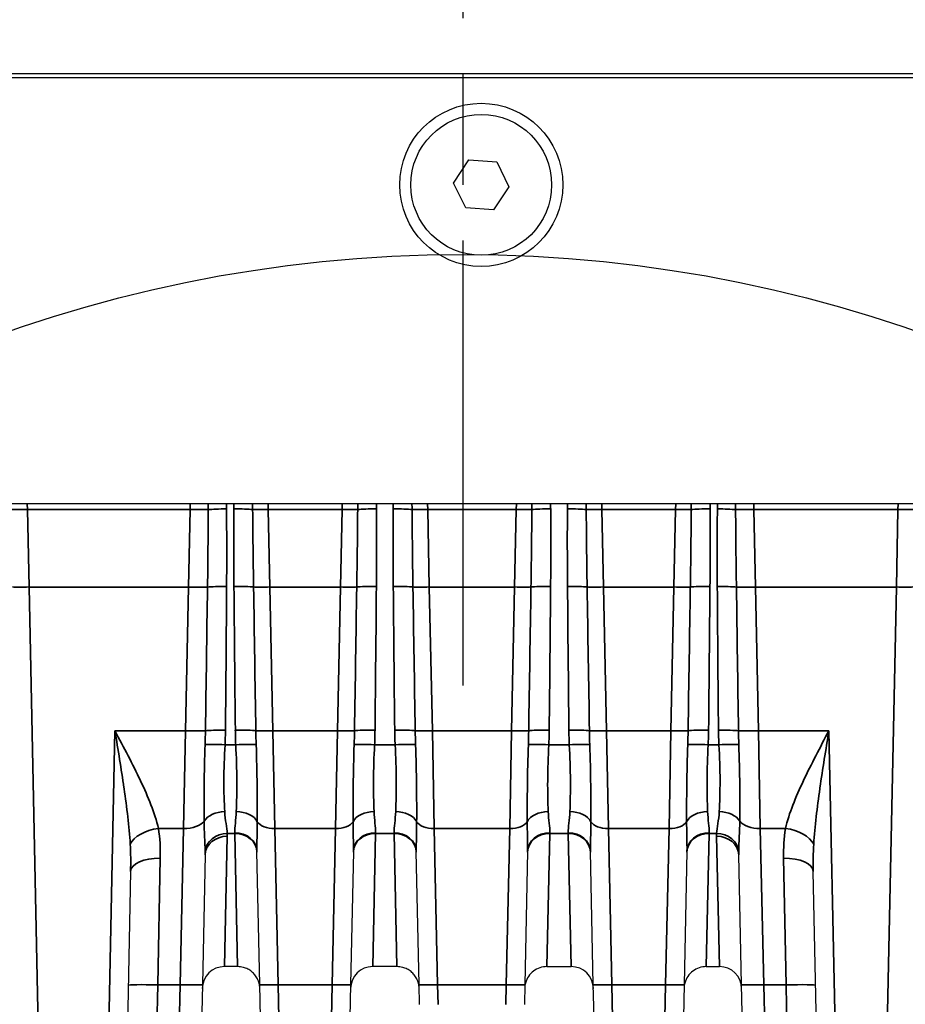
# Model space of a CAD drawing. Header units: millimetres. Extents: x 399 to 6233, y -1870 to 1602.
# Tile 343 of 656: x 4231 to 4255, y 569 to 596. Entities that reach past the tile are written whole.
import ezdxf

# ---------------------------------------------------------------- set-up
doc = ezdxf.new("R2010")
doc.units = ezdxf.units.MM
doc.linetypes.add('AM_ISO08W050', pattern=[18, 12, -1.5, 3, -1.5])
for name, color, linetype, lineweight in [('AM_7', 4, 'AM_ISO08W050', 25), ('AM_8', 1, 'Continuous', 25), ('可見 (ISO)', 7, 'Continuous', 25), ('窄部可見 (ISO)', 7, 'Continuous', 35)]:
    doc.layers.add(name, color=color, linetype=linetype, lineweight=lineweight)
doc.layers.add('S40', color=7, linetype='Continuous')

# ---------------------------------------------------------------- blocks, each defined once
blk = doc.blocks.new('S40-正視-02')
at = {"layer": '可見 (ISO)'}
for p, q in [((-56.5, 3), (56.5, 3)), ((-54.75, 2.9), (54.75, 2.9)), ((-0.749, 0.05), (-0.331, 0.674)), ((-0.331, 0.674), (0.418, 0.623)), ((0.418, 0.623), (0.749, -0.05)), ((-0.418, -0.623), (-0.749, 0.05)), ((0.749, -0.05), (0.331, -0.674)), ((0.331, -0.674), (-0.418, -0.623)), ((52.25, -8.6), (-52.25, -8.6)), ((9.209, -15.051), (9.209, -15.051)), ((9.29, -15.283), (9.29, -15.283)), ((-5.976, -21.571), (-6.051, -17.977)), ((-3.449, -17.977), (-3.524, -21.571)), ((-1.676, -21.571), (-1.751, -17.977)), ((1.251, -17.977), (1.176, -21.571)), ((3.024, -21.571), (2.949, -17.977)), ((5.551, -17.977), (5.476, -21.571)), ((-7.451, -18.073), (-7.524, -21.57)), ((7.024, -21.57), (6.951, -18.073)), ((-9.46, -18.517), (-9.548, -22.684)), ((9.058, -23.163), (8.96, -18.517)), ((-6.574, -21.087), (-6.927, -21.087)), ((-2.274, -21.087), (-2.927, -21.087)), ((1.773, -21.087), (2.427, -21.087)), ((6.073, -21.087), (6.427, -21.087)), ((-7.524, -21.57), (-7.548, -22.721)), ((-5.957, -22.463), (-5.976, -21.571)), ((-3.524, -21.571), (-3.543, -22.463)), ((-1.665, -22.104), (-1.676, -21.571)), ((1.176, -21.571), (1.165, -22.104)), ((3.043, -22.463), (3.024, -21.571)), ((5.476, -21.571), (5.457, -22.463)), ((7.048, -22.721), (7.024, -21.57))]:
    blk.add_line(p, q, dxfattribs=at)
for radius in [2.2, 1.9]:
    blk.add_circle((0, 0), radius, dxfattribs=at)
for centre, start, end in [((-6.927, -21.687), 90, 178.8), ((-2.927, -21.687), 90, 178.8), ((2.427, -21.687), 1.2, 90), ((6.427, -21.687), 1.2, 90)]:
    blk.add_arc(centre, 0.6, start, end, dxfattribs=at)
for points, knots in [([(-5.974, -21.674), (-5.974, -21.651), (-5.976, -21.628), (-5.982, -21.583), (-5.987, -21.56), (-6.003, -21.496), (-6.018, -21.455), (-6.057, -21.379), (-6.08, -21.343), (-6.132, -21.278), (-6.162, -21.248), (-6.227, -21.195), (-6.263, -21.172), (-6.337, -21.134), (-6.377, -21.118), (-6.468, -21.094), (-6.521, -21.087), (-6.574, -21.087)], [0, 0, 0, 0, 0.00692113, 0.00692113, 0.01375081, 0.01375081, 0.02679823, 0.02679823, 0.0393646, 0.0393646, 0.05193098, 0.05193098, 0.06449736, 0.06449736, 0.07706374, 0.07706374, 0.09281981, 0.09281981, 0.09281981, 0.09281981]), ([(-1.674, -21.674), (-1.674, -21.651), (-1.676, -21.628), (-1.682, -21.583), (-1.687, -21.56), (-1.703, -21.496), (-1.718, -21.455), (-1.757, -21.379), (-1.78, -21.343), (-1.832, -21.278), (-1.862, -21.248), (-1.927, -21.195), (-1.963, -21.172), (-2.037, -21.134), (-2.077, -21.118), (-2.168, -21.094), (-2.221, -21.087), (-2.274, -21.087)], [0, 0, 0, 0, 0.00692113, 0.00692113, 0.01375081, 0.01375081, 0.02679823, 0.02679823, 0.0393646, 0.0393646, 0.05193098, 0.05193098, 0.06449736, 0.06449736, 0.07706374, 0.07706374, 0.09281981, 0.09281981, 0.09281981, 0.09281981]), ([(1.773, -21.087), (1.709, -21.087), (1.643, -21.098), (1.521, -21.139), (1.462, -21.17), (1.358, -21.249), (1.312, -21.297), (1.24, -21.405), (1.212, -21.466), (1.188, -21.552), (1.183, -21.576), (1.176, -21.625), (1.174, -21.65), (1.174, -21.674)], [0, 0, 0, 0, 0.01938058, 0.01938058, 0.03888823, 0.03888823, 0.05839129, 0.05839129, 0.07789451, 0.07789451, 0.08520881, 0.08520881, 0.09263584, 0.09263584, 0.09263584, 0.09263584]), ([(6.073, -21.087), (6.009, -21.087), (5.943, -21.098), (5.821, -21.139), (5.762, -21.17), (5.658, -21.249), (5.612, -21.297), (5.54, -21.405), (5.512, -21.466), (5.488, -21.552), (5.483, -21.576), (5.476, -21.625), (5.474, -21.65), (5.474, -21.674)], [0, 0, 0, 0, 0.01938058, 0.01938058, 0.03888823, 0.03888823, 0.05839129, 0.05839129, 0.07789451, 0.07789451, 0.08520881, 0.08520881, 0.09263584, 0.09263584, 0.09263584, 0.09263584])]:
    blk.add_open_spline(points, degree=3, knots=knots, dxfattribs=at)
at = {"layer": '窄部可見 (ISO)'}
for p, q in [((-12.248, -8.6), (-12.244, -8.753)), ((-12.201, -10.847), (-12.244, -8.753)), ((-12.244, -8.753), (-7.856, -8.753)), ((-7.856, -8.753), (-7.899, -10.847)), ((-7.856, -8.753), (-7.852, -8.6)), ((-5.748, -8.6), (-5.744, -8.753)), ((-5.701, -10.847), (-5.744, -8.753)), ((-5.744, -8.753), (-3.756, -8.753)), ((-3.756, -8.753), (-3.799, -10.847)), ((-3.756, -8.753), (-3.752, -8.6)), ((-1.448, -8.6), (-1.444, -8.753)), ((-1.401, -10.847), (-1.444, -8.753)), ((-1.444, -8.753), (0.944, -8.753)), ((0.944, -8.753), (0.901, -10.847)), ((0.944, -8.753), (0.948, -8.6)), ((3.252, -8.6), (3.256, -8.753)), ((3.299, -10.847), (3.256, -8.753)), ((3.256, -8.753), (5.244, -8.753)), ((5.244, -8.753), (5.201, -10.847)), ((5.244, -8.753), (5.248, -8.6)), ((7.352, -8.6), (7.356, -8.753)), ((7.399, -10.847), (7.356, -8.753)), ((7.356, -8.753), (11.244, -8.753)), ((11.244, -8.753), (11.201, -10.847)), ((11.244, -8.753), (11.248, -8.6)), ((-7.899, -10.847), (-12.201, -10.847)), ((-12.201, -10.847), (-11.953, -22.69)), ((-7.98, -14.724), (-7.899, -10.847)), ((-3.799, -10.847), (-5.701, -10.847)), ((-5.701, -10.847), (-5.619, -14.724)), ((-3.881, -14.724), (-3.799, -10.847)), ((0.901, -10.847), (-1.401, -10.847)), ((-1.401, -10.847), (-1.319, -14.724)), ((0.819, -14.724), (0.901, -10.847)), ((5.201, -10.847), (3.299, -10.847)), ((3.299, -10.847), (3.381, -14.724)), ((5.119, -14.724), (5.201, -10.847)), ((11.201, -10.847), (7.399, -10.847)), ((7.399, -10.847), (7.48, -14.724)), ((10.943, -23.169), (11.201, -10.847)), ((-10.047, -22.69), (-9.881, -14.724)), ((-9.881, -14.724), (-7.98, -14.724)), ((-7.98, -14.724), (-8.029, -17.36)), ((-5.619, -14.724), (-3.881, -14.724)), ((-5.57, -17.36), (-5.619, -14.724)), ((-3.881, -14.724), (-3.93, -17.36)), ((-1.27, -17.36), (-1.319, -14.724)), ((-1.319, -14.724), (0.819, -14.724)), ((0.819, -14.724), (0.77, -17.36)), ((3.43, -17.36), (3.381, -14.724)), ((3.381, -14.724), (5.119, -14.724)), ((5.119, -14.724), (5.07, -17.36)), ((7.529, -17.36), (7.48, -14.724)), ((7.48, -14.724), (9.381, -14.724)), ((9.381, -14.724), (9.557, -23.169)), ((-7.449, -15.062), (-7.449, -15.062)), ((-6.912, -15.103), (-6.623, -15.103)), ((-6.073, -15.062), (-6.073, -15.062)), ((-3.427, -15.062), (-3.427, -15.062)), ((-2.877, -15.103), (-2.323, -15.103)), ((-1.773, -15.062), (-1.773, -15.062)), ((1.273, -15.062), (1.273, -15.062)), ((1.823, -15.103), (2.377, -15.103)), ((2.927, -15.062), (2.927, -15.062)), ((5.573, -15.062), (5.573, -15.062)), ((6.123, -15.103), (6.412, -15.103)), ((6.949, -15.062), (6.949, -15.062)), ((9.093, -15.23), (9.093, -15.231)), ((-9.622, -16.458), (-9.622, -16.458)), ((-9.546, -16.967), (-9.546, -16.967)), ((-7.478, -16.896), (-7.478, -16.896)), ((-6.041, -16.896), (-6.041, -16.896)), ((-3.459, -16.896), (-3.459, -16.896)), ((-1.741, -16.896), (-1.741, -16.896)), ((1.241, -16.896), (1.241, -16.896)), ((2.959, -16.896), (2.959, -16.896)), ((5.541, -16.896), (5.541, -16.896)), ((6.978, -16.896), (6.978, -16.896)), ((8.322, -16.967), (8.322, -16.967)), ((-8.711, -17.36), (-8.029, -17.36)), ((-8.124, -21.578), (-8.029, -17.36)), ((-6.651, -17.496), (-6.852, -17.496)), ((-6.651, -17.48), (-6.651, -17.496)), ((-6.574, -21.087), (-6.651, -17.496)), ((-5.57, -17.36), (-3.93, -17.36)), ((-5.57, -17.36), (-5.476, -21.578)), ((-4.024, -21.578), (-3.93, -17.36)), ((-2.927, -21.087), (-2.849, -17.496)), ((-2.849, -17.496), (-2.849, -17.48)), ((-2.351, -17.496), (-2.849, -17.496)), ((-2.351, -17.48), (-2.351, -17.496)), ((-2.274, -21.087), (-2.351, -17.496)), ((-1.27, -17.36), (0.77, -17.36)), ((-1.27, -17.36), (-1.176, -21.578)), ((0.676, -21.578), (0.77, -17.36)), ((1.851, -17.496), (1.773, -21.087)), ((1.851, -17.496), (1.851, -17.48)), ((2.349, -17.496), (1.851, -17.496)), ((2.349, -17.48), (2.349, -17.496)), ((2.349, -17.496), (2.427, -21.087)), ((3.43, -17.36), (5.07, -17.36)), ((3.43, -17.36), (3.524, -21.578)), ((4.976, -21.578), (5.07, -17.36)), ((6.151, -17.496), (6.073, -21.087)), ((6.151, -17.496), (6.151, -17.48)), ((6.352, -17.496), (6.151, -17.496)), ((7.529, -17.36), (8.211, -17.36)), ((7.529, -17.36), (7.624, -21.578)), ((-6.927, -21.087), (-6.851, -17.57)), ((6.351, -17.57), (6.427, -21.087)), ((-8.66, -18.164), (-8.725, -21.578)), ((8.225, -21.578), (8.16, -18.164)), ((-8.725, -21.578), (-8.749, -22.73)), ((-8.124, -21.578), (-8.725, -21.578)), ((-8.148, -22.73), (-8.124, -21.578)), ((-4.024, -21.578), (-5.476, -21.578)), ((-5.476, -21.578), (-5.457, -22.469)), ((-4.043, -22.469), (-4.024, -21.578)), ((-1.176, -21.578), (-1.165, -22.11)), ((0.676, -21.578), (-1.176, -21.578)), ((0.665, -22.11), (0.676, -21.578)), ((4.976, -21.578), (3.524, -21.578)), ((3.524, -21.578), (3.543, -22.469)), ((4.957, -22.469), (4.976, -21.578)), ((8.225, -21.578), (7.624, -21.578)), ((7.624, -21.578), (7.648, -22.73)), ((8.249, -22.73), (8.225, -21.578))]:
    blk.add_line(p, q, dxfattribs=at)
for centre, major_axis, ratio, start_param, end_param in [((-12.244, -8.746), (0.5, 0.01), 0.013959, 3.705433, 4.712097), ((-7.856, -8.744), (-0.6, 0.013), 0.013959, 1.571089, 2.531213), ((-6.873, -8.775), (-0.6, -0.006), 0.058755, 4.711774, 5.671663), ((-6.674, -8.774), (-0.6, 0.004), 0.058757, 3.706466, 4.712827), ((-5.469, -21.875), (0.514, -24.512), 0.020394, 4.139644, 4.147316), ((-5.744, -8.746), (-0.5, -0.01), 0.013959, 0.563841, 1.570504), ((-3.756, -8.746), (0.5, -0.01), 0.013959, 4.712681, 5.719345), ((-4.031, -21.875), (-0.514, -24.512), 0.020394, 2.13587, 2.143541), ((-2.826, -8.774), (0.6, 0.004), 0.058757, 1.570359, 2.576719), ((-2.374, -8.774), (0.6, -0.004), 0.058757, 0.564874, 1.571234), ((-1.444, -8.746), (-0.5, -0.01), 0.013959, 0.563841, 1.570504), ((0.944, -8.746), (-0.5, 0.01), 0.013959, 1.571089, 2.577752), ((0.669, -21.875), (-0.514, -24.512), 0.020394, 2.13587, 2.143541), ((1.874, -8.774), (-0.6, -0.004), 0.058757, 4.711951, 5.718312), ((2.326, -8.774), (-0.6, 0.004), 0.058757, 3.706466, 4.712827), ((3.531, -21.875), (0.514, -24.512), 0.020394, 4.139644, 4.147316), ((3.256, -8.746), (-0.5, -0.01), 0.013959, 0.563841, 1.570504), ((5.244, -8.746), (0.5, -0.01), 0.013959, 4.712681, 5.719345), ((4.969, -21.875), (-0.514, -24.512), 0.020394, 2.13587, 2.143541), ((6.174, -8.774), (0.6, 0.004), 0.058757, 1.570359, 2.576719), ((6.373, -8.775), (0.6, -0.006), 0.058755, 0.611522, 1.571411), ((7.356, -8.744), (0.6, 0.013), 0.013959, 3.751972, 4.712097), ((11.244, -8.746), (0.5, -0.01), 0.013959, 4.712681, 5.719345), ((-12.201, -10.829), (0.5, 0.01), 0.034892, 3.62965, 4.711658), ((-7.899, -10.826), (-0.6, 0.013), 0.034892, 1.571527, 2.60279), ((-2867.371, 28.529), (2860.217, 15.262), 0.998902, 6.262704, 6.264061), ((-6.87, -10.869), (-0.6, 0.004), 0.058757, 4.712779, 5.743713), ((-7.745, -25.939), (0.566, 35.382), 0.019792, 5.035681, 5.153787), ((-6.672, -10.867), (-0.6, -0.005), 0.058756, 3.630245, 4.711905), ((-5.893, -23.388), (-0.529, 32.381), 0.019208, 1.172292, 1.299088), ((-5.701, -10.829), (-0.5, -0.01), 0.034892, 0.488057, 1.570065), ((3121.78, 36.516), (-3128.226, 18.641), 0.998953, 0.021122, 0.022363), ((-3.799, -10.829), (0.5, -0.01), 0.034892, 4.71312, 5.795128), ((-3131.28, 36.516), (3128.226, 18.641), 0.998953, 6.260823, 6.262063), ((-2.828, -10.867), (0.6, -0.005), 0.058756, 1.57128, 2.65294), ((-3.607, -23.388), (0.529, 32.381), 0.019208, 4.984098, 5.110893), ((-2.372, -10.867), (0.6, 0.005), 0.058756, 0.488652, 1.570312), ((-1.593, -23.388), (-0.529, 32.381), 0.019208, 1.172292, 1.299088), ((-1.401, -10.829), (-0.5, -0.01), 0.034892, 0.488057, 1.570065), ((3126.08, 36.516), (-3128.226, 18.641), 0.998953, 0.021122, 0.022363), ((0.901, -10.829), (-0.5, 0.01), 0.034892, 1.571527, 2.653535), ((-3126.58, 36.516), (3128.226, 18.641), 0.998953, 6.260823, 6.262063), ((1.872, -10.867), (-0.6, 0.005), 0.058756, 4.712873, 5.794533), ((1.093, -23.388), (0.529, 32.381), 0.019208, 4.984098, 5.110893), ((2.328, -10.867), (-0.6, -0.005), 0.058756, 3.630245, 4.711905), ((3.107, -23.388), (-0.529, 32.381), 0.019208, 1.172292, 1.299088), ((3.299, -10.829), (-0.5, -0.01), 0.034892, 0.488057, 1.570065), ((3130.78, 36.516), (-3128.226, 18.641), 0.998953, 0.021122, 0.022363), ((5.201, -10.829), (0.5, -0.01), 0.034892, 4.71312, 5.795128), ((-3122.28, 36.516), (3128.226, 18.641), 0.998953, 6.260823, 6.262063), ((6.172, -10.867), (0.6, -0.005), 0.058756, 1.57128, 2.65294), ((5.393, -23.388), (0.529, 32.381), 0.019208, 4.984098, 5.110893), ((6.37, -10.869), (0.6, 0.004), 0.058757, 0.539472, 1.570406), ((7.245, -25.939), (-0.566, 35.382), 0.019792, 1.129399, 1.247504), ((7.399, -10.826), (0.6, 0.013), 0.034892, 3.680395, 4.711658), ((2866.871, 28.529), (-2860.217, 15.262), 0.998902, 0.019124, 0.020481), ((11.201, -10.829), (0.5, -0.01), 0.034892, 4.71312, 5.795128), ((-7.98, -14.703), (-0.6, 0.013), 0.034892, 1.571527, 2.690649), ((-11.611, -14.301), (-0.098, 8.678), 0.48068, 4.615075, 4.658173), ((-6.901, -14.744), (-0.6, 0.006), 0.058756, 4.712939, 5.831699), ((-16.971, -14.616), (10.07, 0), 0.998272, 6.234735, 6.273976), ((-6.634, -14.743), (-0.6, -0.007), 0.058755, 3.536831, 4.711744), ((5.044, -14.581), (-11.679, 0), 0.998272, 0.010815, 0.044766), ((-5.619, -14.707), (-0.5, -0.01), 0.034892, 0.394772, 1.570065), ((-3.07, -14.312), (-0.015, -8.387), 0.359374, 4.762021, 4.807062), ((-3.881, -14.707), (0.5, -0.01), 0.034892, 4.71312, 5.888413), ((-6.43, -14.312), (-0.015, 8.387), 0.359374, 4.617716, 4.662757), ((-2.866, -14.743), (0.6, -0.007), 0.058755, 1.571441, 2.746354), ((-14.544, -14.581), (11.679, 0), 0.998272, 6.23842, 6.27237), ((-2.334, -14.743), (0.6, 0.007), 0.058755, 0.395239, 1.570152), ((9.344, -14.581), (-11.679, 0), 0.998272, 0.010815, 0.044766), ((-1.319, -14.707), (-0.5, -0.01), 0.034892, 0.394772, 1.570065), ((1.23, -14.312), (-0.015, -8.387), 0.359374, 4.762021, 4.807062), ((0.819, -14.707), (-0.5, 0.01), 0.034892, 1.571527, 2.746821), ((-1.73, -14.312), (-0.015, 8.387), 0.359374, 4.617716, 4.662757), ((1.834, -14.743), (-0.6, 0.007), 0.058755, 4.713034, 5.887947), ((-9.844, -14.581), (11.679, 0), 0.998272, 6.23842, 6.27237), ((2.366, -14.743), (-0.6, -0.007), 0.058755, 3.536831, 4.711744), ((14.044, -14.581), (-11.679, 0), 0.998272, 0.010815, 0.044766), ((3.381, -14.707), (-0.5, -0.01), 0.034892, 0.394772, 1.570065), ((5.93, -14.312), (-0.015, -8.387), 0.359374, 4.762021, 4.807062), ((5.119, -14.707), (0.5, -0.01), 0.034892, 4.71312, 5.888413), ((2.57, -14.312), (-0.015, 8.387), 0.359374, 4.617716, 4.662757), ((6.134, -14.743), (0.6, -0.007), 0.058755, 1.571441, 2.746354), ((-5.544, -14.581), (11.679, 0), 0.998272, 6.23842, 6.27237), ((6.401, -14.744), (0.6, 0.006), 0.058756, 0.451486, 1.570247), ((16.471, -14.616), (-10.07, 0), 0.998272, 0.009209, 0.048451), ((7.48, -14.703), (0.6, 0.013), 0.034892, 3.592536, 4.711658), ((11.111, -14.301), (-0.098, -8.678), 0.48068, 4.766605, 4.809703), ((-6.912, -15.138), (-0.599, 0.029), 0.058689, 4.715248, 5.8287), ((-6.623, -15.138), (-0.599, -0.027), 0.058699, 3.540675, 4.709747), ((-2.877, -15.138), (0.599, -0.027), 0.058699, 1.573438, 2.74251), ((-2.323, -15.138), (0.599, 0.027), 0.058699, 0.399082, 1.568154), ((1.823, -15.138), (-0.599, 0.027), 0.058699, 4.715031, 5.884103), ((2.377, -15.138), (-0.599, -0.027), 0.058699, 3.540675, 4.709747), ((6.123, -15.138), (0.599, -0.027), 0.058699, 1.573438, 2.74251), ((6.412, -15.138), (0.599, 0.029), 0.058689, 0.454485, 1.567938), ((-6.922, -17.299), (-0.599, -0.027), 0.65857, 4.682756, 5.858717), ((-6.608, -17.298), (0.6, -0.02), 0.658485, 0.357875, 1.592999), ((-2.892, -17.298), (-0.6, -0.02), 0.658485, 4.690186, 5.92531), ((-2.308, -17.298), (0.6, -0.02), 0.658485, 0.357875, 1.592999), ((1.808, -17.298), (-0.6, -0.02), 0.658485, 4.690186, 5.92531), ((2.392, -17.298), (0.6, -0.02), 0.658485, 0.357875, 1.592999), ((6.108, -17.298), (-0.6, -0.02), 0.658485, 4.690186, 5.92531), ((6.422, -17.299), (0.599, -0.027), 0.65857, 0.424468, 1.600429), ((-8.029, -17.023), (0.6, -0.013), 0.56206, 4.724162, 5.89911), ((-5.57, -17.079), (-0.5, -0.01), 0.56206, 0.324392, 1.559023), ((-3.93, -17.079), (0.5, -0.01), 0.56206, 4.724162, 5.958793), ((-1.27, -17.079), (-0.5, -0.01), 0.56206, 0.324392, 1.559023), ((0.77, -17.079), (0.5, -0.01), 0.56206, 4.724162, 5.958793), ((3.43, -17.079), (-0.5, -0.01), 0.56206, 0.324392, 1.559023), ((5.07, -17.079), (0.5, -0.01), 0.56206, 4.724162, 5.958793), ((7.529, -17.023), (-0.6, -0.013), 0.56206, 0.384076, 1.559023), ((-8.711, -17.81), (-0.786, -0.15), 0.555227, 4.606487, 5.897702), ((-6.852, -18.01), (-0.599, -0.028), 0.856112, 4.672228, 6.168877), ((-6.651, -17.99), (0.6, 0.013), 0.850862, 0, 1.552975), ((-6.651, -18.01), (0.6, 0.013), 0.856313, 0, 1.552861), ((-2.849, -17.99), (-0.6, 0.013), 0.850862, 4.73021, 6.283185), ((-2.849, -18.01), (-0.6, 0.013), 0.856313, 4.730324, 6.283185), ((-2.351, -17.99), (0.6, 0.013), 0.850862, 0, 1.552975), ((-2.351, -18.01), (0.6, 0.013), 0.856313, 0, 1.552861), ((1.851, -17.99), (-0.6, 0.013), 0.850862, 4.73021, 6.283185), ((1.851, -18.01), (-0.6, 0.013), 0.856313, 4.730324, 6.283185), ((2.349, -17.99), (0.6, 0.013), 0.850862, 0, 1.552975), ((2.349, -18.01), (0.6, 0.013), 0.856313, 0, 1.552861), ((6.151, -17.99), (-0.6, 0.013), 0.850862, 4.73021, 6.283185), ((6.151, -18.01), (-0.6, 0.013), 0.856313, 4.730324, 6.283185), ((6.352, -18.01), (0.599, -0.028), 0.856112, 0.114309, 1.610957), ((8.211, -17.81), (0.786, -0.15), 0.555227, 0.385484, 1.676699), ((-6.851, -18.086), (-0.6, 0.013), 0.859283, 4.730386, 6.283185), ((6.351, -18.086), (0.6, 0.013), 0.859283, 0, 1.552799), ((-8.66, -18.534), (-0.8, 0.017), 0.461544, 4.722057, 6.283185), ((8.16, -18.534), (0.8, 0.017), 0.461544, 0, 1.561129), ((-8.725, -21.606), (-0.8, 0.017), 0.034892, 4.71312, 6.283185), ((-8.124, -21.557), (0.6, -0.013), 0.034892, 4.71312, 6.283185), ((-5.476, -21.561), (-0.5, -0.01), 0.034892, 0, 1.570065), ((-4.024, -21.561), (0.5, -0.01), 0.034892, 4.71312, 6.283185), ((-1.176, -21.561), (-0.5, -0.01), 0.034892, 0, 1.570065), ((0.676, -21.561), (0.5, -0.01), 0.034892, 4.71312, 6.283185), ((3.524, -21.561), (-0.5, -0.01), 0.034892, 0, 1.570065), ((4.976, -21.561), (0.5, -0.01), 0.034892, 4.71312, 6.283185), ((7.624, -21.557), (-0.6, -0.013), 0.034892, 0, 1.570065), ((8.225, -21.606), (0.8, 0.017), 0.034892, 0, 1.570065)]:
    blk.add_ellipse(centre, major_axis=major_axis, ratio=ratio, start_param=start_param, end_param=end_param, dxfattribs=at)
for points, knots in [([(-7.385, -10.847), (-7.379, -10.448), (-7.374, -10.048), (-7.371, -9.648), (-7.368, -9.352), (-7.366, -9.056), (-7.364, -8.76)], [0, 0, 0, 0, 0.001200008, 0.001200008, 0.001200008, 0.002089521, 0.002089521, 0.002089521, 0.002089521]), ([(-6.167, -8.758), (-6.164, -9.092), (-6.161, -9.425), (-6.157, -9.758), (-6.153, -10.121), (-6.148, -10.484), (-6.142, -10.847)], [0, 0, 0, 0, 0.001000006, 0.001000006, 0.001000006, 0.00208995, 0.00208995, 0.00208995, 0.00208995]), ([(-3.358, -10.847), (-3.353, -10.514), (-3.348, -10.181), (-3.344, -9.848), (-3.34, -9.485), (-3.336, -9.122), (-3.333, -8.758)], [0, 0, 0, 0, 0.001000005, 0.001000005, 0.001000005, 0.002089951, 0.002089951, 0.002089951, 0.002089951]), ([(-1.867, -8.758), (-1.864, -9.092), (-1.861, -9.425), (-1.857, -9.758), (-1.853, -10.121), (-1.848, -10.484), (-1.842, -10.847)], [0, 0, 0, 0, 0.001000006, 0.001000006, 0.001000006, 0.00208995, 0.00208995, 0.00208995, 0.00208995]), ([(1.342, -10.847), (1.347, -10.514), (1.352, -10.181), (1.356, -9.848), (1.36, -9.485), (1.364, -9.122), (1.367, -8.758)], [0, 0, 0, 0, 0.001000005, 0.001000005, 0.001000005, 0.002089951, 0.002089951, 0.002089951, 0.002089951]), ([(2.833, -8.758), (2.836, -9.092), (2.839, -9.425), (2.843, -9.758), (2.847, -10.121), (2.852, -10.484), (2.858, -10.847)], [0, 0, 0, 0, 0.001000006, 0.001000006, 0.001000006, 0.00208995, 0.00208995, 0.00208995, 0.00208995]), ([(5.642, -10.847), (5.647, -10.514), (5.652, -10.181), (5.656, -9.848), (5.66, -9.485), (5.664, -9.122), (5.667, -8.758)], [0, 0, 0, 0, 0.001000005, 0.001000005, 0.001000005, 0.002089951, 0.002089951, 0.002089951, 0.002089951]), ([(6.864, -8.76), (6.866, -9.159), (6.87, -9.559), (6.874, -9.959), (6.877, -10.255), (6.881, -10.551), (6.885, -10.847)], [0, 0, 0, 0, 0.00120001, 0.00120001, 0.00120001, 0.00208952, 0.00208952, 0.00208952, 0.00208952]), ([(-9.881, -14.724), (-9.644, -15.175), (-9.405, -15.626), (-9.196, -16.067), (-9.195, -16.07), (-9.193, -16.073), (-9.192, -16.076), (-9.089, -16.294), (-8.994, -16.508), (-8.912, -16.72), (-8.828, -16.936), (-8.757, -17.151), (-8.711, -17.36)], [-0.000014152, -0.000014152, -0.000014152, -0.000014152, 0.001513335, 0.001513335, 0.001513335, 0.00152394, 0.00152394, 0.00152394, 0.002277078, 0.002277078, 0.002277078, 0.003040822, 0.003040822, 0.003040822, 0.003040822]), ([(-9.47, -17.785), (-9.485, -17.542), (-9.509, -17.293), (-9.537, -17.047), (-9.566, -16.794), (-9.599, -16.543), (-9.636, -16.288), (-9.637, -16.28), (-9.638, -16.272), (-9.639, -16.264), (-9.713, -15.753), (-9.797, -15.239), (-9.881, -14.724)], [0, 0, 0, 0, 0.000760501, 0.000760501, 0.000760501, 0.00154208, 0.00154208, 0.00154208, 0.001566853, 0.001566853, 0.001566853, 0.003133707, 0.003133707, 0.003133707, 0.003133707]), ([(8.211, -17.36), (8.257, -17.153), (8.326, -16.943), (8.409, -16.729), (8.492, -16.513), (8.591, -16.291), (8.695, -16.07), (8.8, -15.847), (8.913, -15.623), (9.029, -15.398), (9.143, -15.175), (9.262, -14.949), (9.381, -14.724)], [0, 0, 0, 0, 0.000755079, 0.000755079, 0.000755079, 0.001517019, 0.001517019, 0.001517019, 0.002289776, 0.002289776, 0.002289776, 0.003053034, 0.003053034, 0.003053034, 0.003053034]), ([(9.381, -14.724), (9.297, -15.238), (9.213, -15.752), (9.139, -16.263), (9.139, -16.269), (9.138, -16.275), (9.137, -16.281), (9.1, -16.536), (9.066, -16.794), (9.037, -17.047), (9.008, -17.295), (8.985, -17.54), (8.97, -17.785)], [-0.000015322, -0.000015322, -0.000015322, -0.000015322, 0.001547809, 0.001547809, 0.001547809, 0.001566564, 0.001566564, 0.001566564, 0.002347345, 0.002347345, 0.002347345, 0.00311094, 0.00311094, 0.00311094, 0.00311094]), ([(-7.476, -17.161), (-7.479, -16.867), (-7.48, -16.536), (-7.476, -16.189), (-7.473, -15.841), (-7.464, -15.472), (-7.45, -15.097)], [0.001060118, 0.001060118, 0.001060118, 0.001060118, 0.002188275, 0.002188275, 0.002188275, 0.003316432, 0.003316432, 0.003316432, 0.003316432]), ([(-6.912, -15.103), (-6.932, -15.435), (-6.943, -15.762), (-6.944, -16.37), (-6.935, -16.657), (-6.922, -16.904)], [0, 0, 0, 0, 0.00099613, 0.00099613, 0.001992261, 0.001992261, 0.001992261, 0.001992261]), ([(-6.608, -16.903), (-6.598, -16.652), (-6.591, -16.37), (-6.593, -16.063), (-6.595, -15.755), (-6.605, -15.435), (-6.623, -15.103)], [0, 0, 0, 0, 0.000987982, 0.000987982, 0.000987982, 0.001975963, 0.001975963, 0.001975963, 0.001975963]), ([(-6.072, -15.1), (-6.059, -15.477), (-6.051, -15.844), (-6.041, -16.549), (-6.041, -16.878), (-6.042, -17.179)], [0, 0, 0, 0, 0.001138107, 0.001138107, 0.002276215, 0.002276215, 0.002276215, 0.002276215]), ([(-3.458, -17.179), (-3.459, -16.878), (-3.459, -16.551), (-3.454, -16.198), (-3.45, -15.845), (-3.441, -15.478), (-3.428, -15.1)], [0, 0, 0, 0, 0.001125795, 0.001125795, 0.001125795, 0.00225159, 0.00225159, 0.00225159, 0.00225159]), ([(-2.877, -15.103), (-2.895, -15.435), (-2.905, -15.758), (-2.907, -16.066), (-2.909, -16.373), (-2.902, -16.652), (-2.892, -16.903)], [0, 0, 0, 0, 0.000987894, 0.000987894, 0.000987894, 0.001975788, 0.001975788, 0.001975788, 0.001975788]), ([(-2.308, -16.903), (-2.298, -16.652), (-2.291, -16.37), (-2.293, -16.063), (-2.295, -15.755), (-2.305, -15.435), (-2.323, -15.103)], [0, 0, 0, 0, 0.000987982, 0.000987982, 0.000987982, 0.001975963, 0.001975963, 0.001975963, 0.001975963]), ([(-1.772, -15.1), (-1.759, -15.477), (-1.751, -15.844), (-1.741, -16.549), (-1.741, -16.878), (-1.742, -17.179)], [0, 0, 0, 0, 0.001138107, 0.001138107, 0.002276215, 0.002276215, 0.002276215, 0.002276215]), ([(1.242, -17.179), (1.241, -16.878), (1.241, -16.551), (1.246, -16.198), (1.25, -15.845), (1.259, -15.478), (1.272, -15.1)], [0, 0, 0, 0, 0.001125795, 0.001125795, 0.001125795, 0.00225159, 0.00225159, 0.00225159, 0.00225159]), ([(1.823, -15.103), (1.805, -15.435), (1.795, -15.758), (1.793, -16.066), (1.791, -16.373), (1.798, -16.652), (1.808, -16.903)], [0, 0, 0, 0, 0.000987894, 0.000987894, 0.000987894, 0.001975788, 0.001975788, 0.001975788, 0.001975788]), ([(2.392, -16.903), (2.402, -16.652), (2.409, -16.37), (2.407, -16.063), (2.405, -15.755), (2.395, -15.435), (2.377, -15.103)], [0, 0, 0, 0, 0.000987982, 0.000987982, 0.000987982, 0.001975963, 0.001975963, 0.001975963, 0.001975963]), ([(2.928, -15.1), (2.941, -15.477), (2.949, -15.844), (2.959, -16.549), (2.959, -16.878), (2.958, -17.179)], [0, 0, 0, 0, 0.001138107, 0.001138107, 0.002276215, 0.002276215, 0.002276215, 0.002276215]), ([(5.542, -17.179), (5.541, -16.878), (5.541, -16.551), (5.546, -16.198), (5.55, -15.845), (5.559, -15.478), (5.572, -15.1)], [0, 0, 0, 0, 0.001125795, 0.001125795, 0.001125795, 0.00225159, 0.00225159, 0.00225159, 0.00225159]), ([(6.123, -15.103), (6.105, -15.435), (6.095, -15.758), (6.093, -16.066), (6.091, -16.373), (6.098, -16.652), (6.108, -16.903)], [0, 0, 0, 0, 0.000987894, 0.000987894, 0.000987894, 0.001975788, 0.001975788, 0.001975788, 0.001975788]), ([(6.422, -16.904), (6.435, -16.657), (6.444, -16.37), (6.443, -15.762), (6.432, -15.435), (6.412, -15.103)], [0.000931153, 0.000931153, 0.000931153, 0.000931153, 0.001928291, 0.001928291, 0.002925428, 0.002925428, 0.002925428, 0.002925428]), ([(6.95, -15.097), (6.964, -15.471), (6.972, -15.84), (6.976, -16.187), (6.98, -16.535), (6.979, -16.867), (6.976, -17.161)], [0, 0, 0, 0, 0.001126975, 0.001126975, 0.001126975, 0.002257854, 0.002257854, 0.002257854, 0.002257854]), ([(-6.651, -17.48), (-6.653, -17.4), (-6.644, -17.313), (-6.634, -17.217), (-6.623, -17.121), (-6.613, -17.016), (-6.608, -16.903)], [0, 0, 0, 0, 0.000446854, 0.000446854, 0.000446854, 0.000893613, 0.000893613, 0.000893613, 0.000893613]), ([(-2.892, -16.903), (-2.887, -17.016), (-2.877, -17.121), (-2.866, -17.217), (-2.856, -17.313), (-2.847, -17.4), (-2.849, -17.48)], [0, 0, 0, 0, 0.000446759, 0.000446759, 0.000446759, 0.000893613, 0.000893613, 0.000893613, 0.000893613]), ([(-2.351, -17.48), (-2.353, -17.4), (-2.344, -17.313), (-2.334, -17.217), (-2.323, -17.121), (-2.313, -17.016), (-2.308, -16.903)], [0, 0, 0, 0, 0.000446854, 0.000446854, 0.000446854, 0.000893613, 0.000893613, 0.000893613, 0.000893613]), ([(1.808, -16.903), (1.813, -17.016), (1.823, -17.121), (1.834, -17.217), (1.844, -17.313), (1.853, -17.4), (1.851, -17.48)], [0, 0, 0, 0, 0.000446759, 0.000446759, 0.000446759, 0.000893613, 0.000893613, 0.000893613, 0.000893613]), ([(2.349, -17.48), (2.347, -17.4), (2.356, -17.313), (2.366, -17.217), (2.377, -17.121), (2.387, -17.016), (2.392, -16.903)], [0, 0, 0, 0, 0.000446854, 0.000446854, 0.000446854, 0.000893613, 0.000893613, 0.000893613, 0.000893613]), ([(6.108, -16.903), (6.113, -17.016), (6.123, -17.121), (6.134, -17.217), (6.144, -17.313), (6.153, -17.4), (6.151, -17.48)], [0, 0, 0, 0, 0.000446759, 0.000446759, 0.000446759, 0.000893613, 0.000893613, 0.000893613, 0.000893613]), ([(-6.042, -17.179), (-6.042, -17.321), (-6.045, -17.461), (-6.048, -17.599), (-6.051, -17.728), (-6.054, -17.854), (-6.051, -17.977)], [0, 0, 0, 0, 0.000535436, 0.000535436, 0.000535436, 0.00103578, 0.00103578, 0.00103578, 0.00103578]), ([(-3.449, -17.977), (-3.446, -17.854), (-3.449, -17.728), (-3.452, -17.599), (-3.455, -17.461), (-3.458, -17.321), (-3.458, -17.179)], [0.000000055, 0.000000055, 0.000000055, 0.000000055, 0.000500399, 0.000500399, 0.000500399, 0.001035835, 0.001035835, 0.001035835, 0.001035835]), ([(-1.742, -17.179), (-1.742, -17.321), (-1.745, -17.461), (-1.748, -17.599), (-1.751, -17.728), (-1.754, -17.854), (-1.751, -17.977)], [0, 0, 0, 0, 0.000535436, 0.000535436, 0.000535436, 0.00103578, 0.00103578, 0.00103578, 0.00103578]), ([(1.251, -17.977), (1.254, -17.854), (1.251, -17.728), (1.248, -17.599), (1.245, -17.461), (1.242, -17.321), (1.242, -17.179)], [0.000000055, 0.000000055, 0.000000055, 0.000000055, 0.000500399, 0.000500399, 0.000500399, 0.001035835, 0.001035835, 0.001035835, 0.001035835]), ([(2.958, -17.179), (2.958, -17.321), (2.955, -17.461), (2.952, -17.599), (2.949, -17.728), (2.946, -17.854), (2.949, -17.977)], [0, 0, 0, 0, 0.000535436, 0.000535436, 0.000535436, 0.00103578, 0.00103578, 0.00103578, 0.00103578]), ([(5.551, -17.977), (5.554, -17.854), (5.551, -17.728), (5.548, -17.599), (5.545, -17.461), (5.542, -17.321), (5.542, -17.179)], [0.000000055, 0.000000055, 0.000000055, 0.000000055, 0.000500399, 0.000500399, 0.000500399, 0.001035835, 0.001035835, 0.001035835, 0.001035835])]:
    blk.add_open_spline(points, degree=3, knots=knots, dxfattribs=at)
for points in [[(-7.364, -8.76), (-7.364, -8.706), (-7.364, -8.653), (-7.363, -8.6)], [(-6.874, -8.6), (-6.874, -8.646), (-6.873, -8.693), (-6.873, -8.739)], [(-6.873, -8.739), (-6.865, -9.437), (-6.865, -10.135), (-6.87, -10.833)], [(-6.672, -10.832), (-6.677, -10.134), (-6.679, -9.436), (-6.674, -8.738)], [(-6.674, -8.738), (-6.673, -8.692), (-6.673, -8.646), (-6.673, -8.6)], [(-2.826, -8.738), (-2.821, -9.436), (-2.823, -10.134), (-2.828, -10.832)], [(-2.827, -8.6), (-2.827, -8.646), (-2.827, -8.692), (-2.826, -8.738)], [(-2.372, -10.832), (-2.377, -10.134), (-2.379, -9.436), (-2.374, -8.738)], [(-2.374, -8.738), (-2.373, -8.692), (-2.373, -8.646), (-2.373, -8.6)], [(-1.868, -8.6), (-1.868, -8.653), (-1.867, -8.705), (-1.867, -8.758)], [(1.874, -8.738), (1.879, -9.436), (1.877, -10.134), (1.872, -10.832)], [(1.873, -8.6), (1.873, -8.646), (1.873, -8.692), (1.874, -8.738)], [(2.328, -10.832), (2.323, -10.134), (2.321, -9.436), (2.326, -8.738)], [(2.326, -8.738), (2.327, -8.692), (2.327, -8.646), (2.327, -8.6)], [(6.174, -8.738), (6.179, -9.436), (6.177, -10.134), (6.172, -10.832)], [(6.173, -8.6), (6.173, -8.646), (6.173, -8.692), (6.174, -8.738)], [(6.37, -10.833), (6.365, -10.135), (6.365, -9.437), (6.373, -8.739)], [(6.373, -8.739), (6.373, -8.693), (6.374, -8.646), (6.374, -8.6)], [(6.863, -8.6), (6.864, -8.653), (6.864, -8.706), (6.864, -8.76)], [(-6.922, -16.904), (-6.909, -17.138), (-6.861, -17.335), (-6.852, -17.496)], [(6.352, -17.496), (6.361, -17.335), (6.409, -17.138), (6.422, -16.904)], [(-7.45, -17.979), (-7.452, -17.722), (-7.473, -17.445), (-7.476, -17.161)], [(6.976, -17.161), (6.973, -17.445), (6.952, -17.722), (6.95, -17.979)], [(-8.711, -17.36), (-8.666, -17.618), (-8.655, -17.886), (-8.66, -18.164)], [(-6.852, -17.496), (-6.851, -17.521), (-6.851, -17.545), (-6.851, -17.57)], [(6.351, -17.57), (6.351, -17.545), (6.351, -17.521), (6.352, -17.496)], [(8.16, -18.164), (8.155, -17.886), (8.166, -17.618), (8.211, -17.36)], [(-9.46, -18.517), (-9.455, -18.271), (-9.456, -18.027), (-9.47, -17.785)], [(8.97, -17.785), (8.956, -18.027), (8.955, -18.271), (8.96, -18.517)], [(-7.451, -18.073), (-7.45, -18.042), (-7.45, -18.01), (-7.45, -17.979)], [(6.95, -17.979), (6.95, -18.01), (6.95, -18.042), (6.951, -18.073)]]:
    blk.add_open_spline(points, degree=3, dxfattribs=at)

msp = doc.modelspace()

# ---------------------------------------------------------------- linework, layer by layer
at = {"layer": 'AM_7'}
msp.add_line((4243.239, 643.628), (4243.239, 577.128), dxfattribs=at)
at = {"layer": 'AM_8'}
msp.add_circle((4243.239, 552.128), 37.122, dxfattribs=at)

# ---------------------------------------------------------------- block references
at = {"layer": 'S40'}
msp.add_blockref('S40-正視-02', (4243.739, 591.128), dxfattribs=at)

doc.saveas('drawing.dxf')
